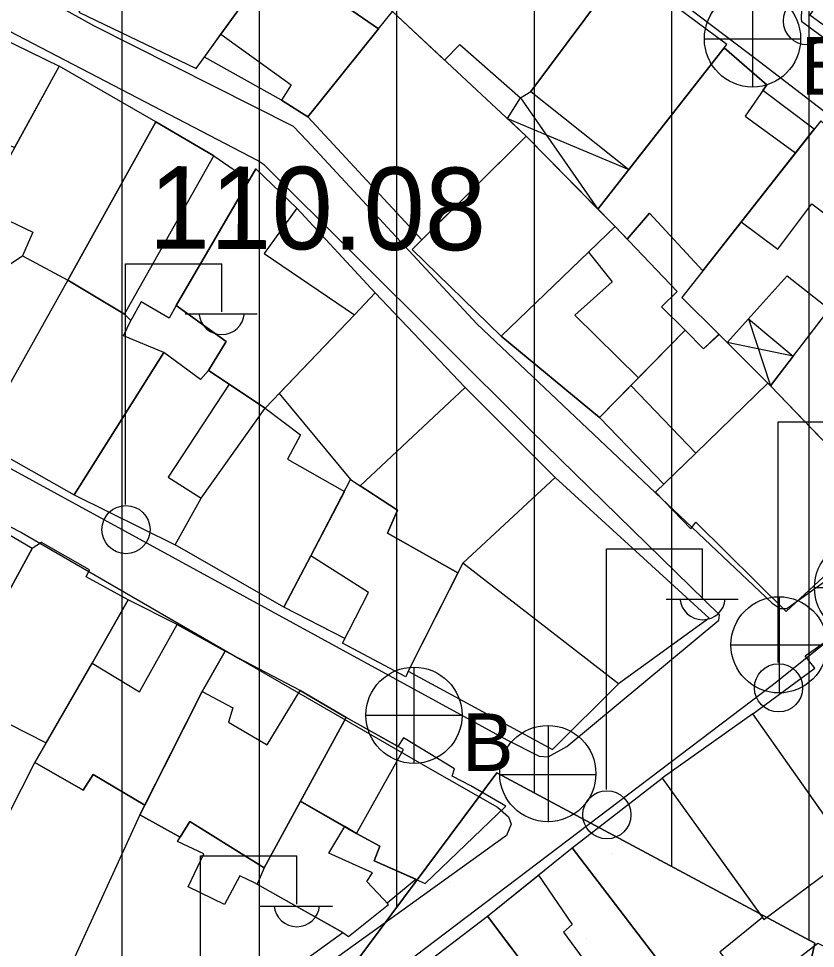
# Model space of a CAD drawing. Extents: x 417997 to 421451, y 4451742 to 4455216.
# Drawn here: x 420560.3 to 420618.3, y 4453231.1 to 4453298.8 of the extents above; entities that cross this region are included whole.
import ezdxf

# ---------------------------------------------------------------- set-up
doc = ezdxf.new("R2010")
doc.units = 0
for name, color, linetype in [('ADA', 7, 'Continuous'), ('B_Mesken', 7, 'Continuous'), ('B_Sundurma', 7, 'Continuous'), ('B_Teras', 7, 'Continuous'), ('Default', 7, 'Continuous'), ('PL_AYA_PARK_DINLENME', 7, 'Continuous'), ('PL_KON_MEV_350', 7, 'Continuous'), ('S_Elektrik_Diregi', 7, 'Continuous'), ('S_Rogar_Kapagi', 7, 'Continuous'), ('S_Rogar_Kapagi_Buski', 7, 'Continuous'), ('TR_ORTAYOGUNKONUT', 7, 'Continuous'), ('TR_PARKALANI', 7, 'Continuous'), ('Y_Yol_Kotu', 7, 'Continuous'), ('Yol_Sose', 7, 'Continuous')]:
    doc.layers.add(name, color=color, linetype=linetype)

# ---------------------------------------------------------------- blocks, each defined once
blk = doc.blocks.new('POINT_DISPLAY')
at = {"layer": 'Default'}
blk.add_line((0, 0), (0, 0), dxfattribs=at)

msp = doc.modelspace()

# ---------------------------------------------------------------- linework, layer by layer
at = {"layer": 'ADA'}
for p, q in [((420561.071, 4453198.235), (420595.111, 4453243.909)), ((420561.071, 4453198.235), (420595.111, 4453243.909)), ((420595.111, 4453243.909), (420618.239, 4453231.518)), ((420595.111, 4453243.909), (420618.239, 4453231.518)), ((420618.239, 4453231.518), (420605.343, 4453173.914)), ((420618.239, 4453231.518), (420605.343, 4453173.914))]:
    msp.add_line(p, q, dxfattribs=at)
at = {"layer": 'B_Mesken'}
for points in [[(420564.693, 4453299.218), (420573.224, 4453295.139), (420580.778, 4453305.588), (420579.686, 4453306.692), (420579.175, 4453306.03), (420574.156, 4453308.594), (420575.704, 4453310.729), (420573.009, 4453312.848)], [(420604.079, 4453302.173), (420592.998, 4453310.123), (420589.487, 4453305.331), (420588.72, 4453305.803), (420586.695, 4453303.697), (420585.393, 4453305.01), (420583.863, 4453302.961), (420585.833, 4453301.285), (420587.498, 4453299.283), (420591.291, 4453295.748), (420592.403, 4453296.879), (420596.832, 4453293.003), (420597.565, 4453293.465)], [(420623.431, 4453306.982), (420617.861, 4453299.03), (420628.649, 4453291.195), (420632.61, 4453296.718), (420634.539, 4453299.325), (420632.264, 4453301.238), (420631.762, 4453300.558)], [(420579.442, 4453292.832), (420573.822, 4453295.965), (420575.02, 4453297.623), (420580.778, 4453305.588), (420585.833, 4453301.285), (420584.545, 4453299.343), (420586.479, 4453298.005), (420581.356, 4453291.623)], [(420611.648, 4453296.63), (420611.829, 4453296.887), (420604.307, 4453302.476), (420604.079, 4453302.173), (420597.565, 4453293.465), (420604.707, 4453287.778)], [(420547.048, 4453293.373), (420551.329, 4453301.151), (420563.262, 4453295.304), (420560.002, 4453289.377), (420556.926, 4453290.502), (420556.349, 4453289.736), (420553.65, 4453291.201), (420553.011, 4453290.024)], [(420586.479, 4453298.005), (420587.498, 4453299.283), (420597.242, 4453290.204), (420589.642, 4453282.674), (420581.356, 4453291.623)], [(420618.179, 4453290.712), (420614.457, 4453293.524), (420614.754, 4453293.947), (420611.648, 4453296.63), (420602.455, 4453284.907), (420603.705, 4453283.637), (420604.581, 4453282.721), (420606.206, 4453284.605), (420610.085, 4453280.42), (420616.821, 4453288.985)], [(420556.867, 4453283.676), (420558.321, 4453282.886), (420559.013, 4453284.339), (420561.35, 4453283.226), (420560.588, 4453281.515), (420563.887, 4453279.73), (420570.296, 4453291.25), (420563.262, 4453295.304)], [(420568.017, 4453277.267), (420563.887, 4453279.73), (420570.296, 4453291.25), (420574.504, 4453288.777), (420577.08, 4453287.011), (420571.776, 4453277.893), (420571.269, 4453276.967), (420569.219, 4453278.157), (420568.465, 4453276.808)], [(420625.223, 4453285.227), (420618.664, 4453291.328), (420608.556, 4453278.476), (420611.271, 4453275.79), (420611.858, 4453275.203), (420616.228, 4453280.041), (420619.294, 4453277.632), (420619.981, 4453278.53)], [(420597.242, 4453290.204), (420603.705, 4453283.637), (420595.424, 4453275.664), (420588.931, 4453281.97)], [(420584.737, 4453277.213), (420586.246, 4453278.81), (420580.537, 4453284.977), (420577.558, 4453287.833), (420577.558, 4453287.833), (420571.776, 4453277.893), (420575.415, 4453275.273), (420574.112, 4453273.178), (420578.242, 4453270.433)], [(420557.331, 4453268.076), (420550.544, 4453272.077), (420554.431, 4453279.296), (420556.322, 4453282.453), (420556.867, 4453283.676), (420558.321, 4453282.886), (420557.515, 4453281.696), (420559.369, 4453280.706), (420560.588, 4453281.515), (420563.887, 4453279.73)], [(420608.811, 4453276.089), (420607.087, 4453277.785), (420608.218, 4453278.914), (420603.705, 4453283.637), (420595.424, 4453275.664), (420602.58, 4453269.748)], [(420563.887, 4453279.73), (420557.331, 4453268.076), (420564.358, 4453264.114), (420570.859, 4453274.475), (420567.94, 4453275.678), (420568.465, 4453276.808), (420568.017, 4453277.267)], [(420579.267, 4453271.503), (420584.464, 4453265.229), (420585.152, 4453264.784), (420592.806, 4453271.929), (420586.246, 4453278.81), (420584.737, 4453277.213)], [(420615.014, 4453272.044), (420619.981, 4453278.53), (420630.046, 4453270.799), (420626.743, 4453267.034), (420627.696, 4453265.965), (420624.462, 4453262.223)], [(420602.58, 4453269.748), (420607.26, 4453264.897), (420609.584, 4453267.148), (420614.823, 4453272.235), (420611.858, 4453275.203), (420611.271, 4453275.79), (420610.133, 4453274.732), (420608.811, 4453276.089), (420605.417, 4453272.636), (420604.859, 4453272.068)], [(420575.633, 4453272.167), (420574.112, 4453273.178), (420574.112, 4453273.178), (420573.548, 4453272.519), (420570.859, 4453274.475), (420564.358, 4453264.114), (420571.686, 4453260.493), (420573.584, 4453263.883), (420578.242, 4453270.433), (420575.633, 4453272.167)], [(420592.806, 4453271.929), (420599.346, 4453265.375), (420592.636, 4453259.162), (420592.273, 4453258.446), (420587.135, 4453261.346), (420587.875, 4453263.019), (420585.152, 4453264.784)], [(420606.649, 4453264.306), (420609.215, 4453261.644), (420609.582, 4453262.129), (420616.139, 4453255.64), (420623.888, 4453262.82), (420615.014, 4453272.044), (420614.823, 4453272.235), (420609.584, 4453267.148)], [(420579.61, 4453255.964), (420571.686, 4453260.493), (420573.584, 4453263.883), (420578.242, 4453270.433), (420580.806, 4453268.484), (420579.879, 4453266.708), (420584.015, 4453264.371), (420581.56, 4453259.679)], [(420584.04, 4453253.671), (420579.61, 4453255.964), (420581.56, 4453259.679), (420584.464, 4453265.229), (420587.875, 4453263.019), (420587.135, 4453261.346), (420592.273, 4453258.446), (420588.644, 4453251.3), (420588.471, 4453250.879), (420583.861, 4453253.325)], [(420592.636, 4453259.162), (420599.346, 4453265.375), (420610.55, 4453255.146), (420603.94, 4453250.369)], [(420549.775, 4453250.738), (420550.492, 4453252.042), (420555.479, 4453249.55), (420561.282, 4453260.232), (420554.143, 4453264.415), (420547.642, 4453251.805)], [(420555.479, 4453249.55), (420562.311, 4453246.09), (420565.645, 4453251.89), (420568.285, 4453256.485), (420565.231, 4453258.159), (420565.451, 4453258.673), (420561.976, 4453260.657), (420561.282, 4453260.232)], [(420592.636, 4453259.162), (420588.644, 4453251.3), (420599.142, 4453245.602), (420603.94, 4453250.369)], [(420571.849, 4453254.686), (420568.285, 4453256.485), (420565.645, 4453251.89), (420561.488, 4453244.658), (420565.013, 4453242.633), (420565.729, 4453243.796), (420569.491, 4453241.558), (420573.658, 4453249.814), (420575.345, 4453252.764)], [(420627.72, 4453244.103), (420620.443, 4453238.669), (420613.736, 4453248.2), (420618.234, 4453251.527), (420617.534, 4453252.42), (420620.14, 4453254.223), (420620.45, 4453253.714)], [(420580.801, 4453249.903), (420575.345, 4453252.764), (420573.658, 4453249.814), (420569.491, 4453241.558), (420569.132, 4453240.845), (420572.052, 4453239.225), (420572.753, 4453240.355), (420578.179, 4453237.002), (420580.824, 4453241.856), (420584.133, 4453247.927)], [(420607.128, 4453243.525), (420614.526, 4453233.249), (420620.928, 4453237.98), (420613.736, 4453248.2)], [(420584.89, 4453239.502), (420586.576, 4453238.567), (420586.186, 4453237.496), (420589.886, 4453235.865), (420595.751, 4453241.486), (420593.203, 4453242.951), (420591.85, 4453243.67), (420592.031, 4453244.206), (420588.308, 4453246.443), (420587.908, 4453245.831), (420584.133, 4453247.927), (420580.824, 4453241.856)], [(420569.132, 4453240.845), (420563.48, 4453228.503), (420555.492, 4453232.748), (420556.556, 4453234.856), (420559.534, 4453240.82), (420561.488, 4453244.658), (420565.013, 4453242.633), (420565.729, 4453243.796), (420569.491, 4453241.558)], [(420614.425, 4453233.388), (420611.335, 4453230.863), (420613.704, 4453227.862), (420613.289, 4453227.543), (420610.419, 4453225.424), (420608.524, 4453228.06), (420600.574, 4453238.445), (420607.128, 4453243.525)], [(420587.109, 4453234.446), (420589.207, 4453236.165), (420586.186, 4453237.496), (420586.576, 4453238.567), (420584.89, 4453239.502), (420584.044, 4453239.992), (420580.824, 4453241.856), (420578.179, 4453237.002), (420577.651, 4453235.8), (420583.886, 4453232.284), (420584.307, 4453231.99), (420587.227, 4453234.32)], [(420572.207, 4453223.836), (420583.886, 4453232.284), (420577.46, 4453235.908), (420576.407, 4453236.426), (420575.291, 4453234.329), (420572.643, 4453235.619), (420573.784, 4453238.017), (420571.863, 4453238.901), (420572.052, 4453239.225), (420569.132, 4453240.845), (420563.48, 4453228.503), (420563.373, 4453228.203)], [(420600.574, 4453238.445), (420608.524, 4453228.06), (420602.345, 4453222.955), (420594.422, 4453233.472)], [(420602.345, 4453222.955), (420595.967, 4453218.19), (420595.231, 4453218.939), (420588.054, 4453228.638), (420594.422, 4453233.472)], [(420611.35, 4453221.302), (420612.367, 4453224.437), (420613.4, 4453224.26), (420614.254, 4453226.965), (420613.289, 4453227.543), (420618.461, 4453231.522), (420623.822, 4453228.823), (420623.268, 4453225.02), (420624.046, 4453224.855), (420623.763, 4453222.566), (420623.262, 4453222.759), (420622.354, 4453218.95)]]:
    msp.add_lwpolyline(points, close=True, dxfattribs=at)
at = {"layer": 'B_Sundurma'}
for p, q in [((420596.832, 4453293.003), (420602.455, 4453284.907)), ((420595.869, 4453291.483), (420604.707, 4453287.778)), ((420613.401, 4453276.912), (420615.014, 4453272.044)), ((420616.663, 4453274.197), (420611.858, 4453275.203))]:
    msp.add_line(p, q, dxfattribs=at)
for points in [[(420595.869, 4453291.483), (420596.832, 4453293.003), (420597.565, 4453293.465), (420604.707, 4453287.778), (420602.455, 4453284.907), (420597.242, 4453290.204)], [(420613.401, 4453276.912), (420616.663, 4453274.197), (420615.014, 4453272.044), (420611.858, 4453275.203)]]:
    msp.add_lwpolyline(points, close=True, dxfattribs=at)
at = {"layer": 'B_Teras'}
for points in [[(420575.02, 4453297.623), (420580.134, 4453293.935), (420579.442, 4453292.832), (420581.356, 4453291.623), (420586.479, 4453298.005), (420584.545, 4453299.343), (420585.833, 4453301.285), (420580.778, 4453305.588)], [(420610.085, 4453280.42), (420606.206, 4453284.605), (420604.581, 4453282.721), (420603.705, 4453283.637), (420602.455, 4453284.907), (420611.648, 4453296.63), (420614.754, 4453293.947), (420613.156, 4453291.667), (420616.821, 4453288.985)], [(420563.887, 4453279.73), (420568.017, 4453277.267), (420574.504, 4453288.777), (420570.296, 4453291.25)], [(420612.886, 4453283.982), (420615.556, 4453281.998), (420618.025, 4453285.299), (420619.117, 4453284.469), (420619.691, 4453285.225), (420620.568, 4453284.409), (420622.959, 4453287.334), (420618.664, 4453291.328), (420616.821, 4453288.985)], [(420571.776, 4453277.893), (420577.558, 4453287.833), (420580.537, 4453284.977), (420578.179, 4453281.668), (420584.737, 4453277.213), (420578.242, 4453270.433), (420574.112, 4453273.178), (420575.415, 4453275.273)], [(420601.779, 4453281.782), (420603.487, 4453279.609), (420600.778, 4453277.202), (420605.417, 4453272.636), (420602.58, 4453269.748), (420595.424, 4453275.664)], [(420604.859, 4453272.068), (420609.584, 4453267.148), (420614.823, 4453272.235), (420611.858, 4453275.203), (420611.261, 4453275.8), (420610.133, 4453274.732), (420608.811, 4453276.089)], [(420575.633, 4453272.167), (420571.185, 4453265.41), (420573.584, 4453263.883), (420578.242, 4453270.433)], [(420588.644, 4453251.3), (420588.471, 4453250.879), (420583.861, 4453253.325), (420585.772, 4453257.022), (420581.56, 4453259.679), (420584.464, 4453265.229), (420587.875, 4453263.019), (420587.135, 4453261.346), (420592.273, 4453258.446)], [(420569.491, 4453241.558), (420565.729, 4453243.796), (420565.013, 4453242.633), (420561.488, 4453244.658), (420565.645, 4453251.89), (420569.1, 4453249.808), (420571.849, 4453254.686), (420575.345, 4453252.764), (420573.658, 4453249.814)], [(420573.658, 4453249.814), (420575.902, 4453248.637), (420575.567, 4453247.578), (420578.386, 4453245.943), (420580.801, 4453249.903), (420584.133, 4453247.927), (420578.179, 4453237.002), (420572.753, 4453240.355), (420572.052, 4453239.225), (420569.132, 4453240.845)], [(420580.824, 4453241.856), (420584.89, 4453239.502), (420588.299, 4453245.613), (420584.133, 4453247.927)], [(420583.886, 4453232.284), (420584.307, 4453231.99), (420587.227, 4453234.32), (420585.645, 4453236.002), (420586.062, 4453236.641), (420582.887, 4453238.065), (420584.044, 4453239.992), (420580.824, 4453241.856), (420578.179, 4453237.002), (420577.651, 4453235.8)], [(420598.129, 4453236.468), (420600.587, 4453232.877), (420599.961, 4453232.323), (420604.231, 4453226.477), (420601.355, 4453224.268), (420594.422, 4453233.472)]]:
    msp.add_lwpolyline(points, close=True, dxfattribs=at)
at = {"layer": 'PL_AYA_PARK_DINLENME'}
msp.add_lwpolyline([(420618.239, 4453231.518), (420605.343, 4453173.914), (420604.456, 4453174.758), (420603.536, 4453175.566), (420602.587, 4453176.339), (420601.609, 4453177.075), (420600.603, 4453177.773), (420599.572, 4453178.433), (420598.516, 4453179.052), (420597.437, 4453179.63), (420561.071, 4453198.235), (420595.111, 4453243.909)], close=True, dxfattribs=at)
msp.add_lwpolyline([(420618.239, 4453231.518), (420605.343, 4453173.914), (420604.456, 4453174.758), (420603.536, 4453175.566), (420602.587, 4453176.339), (420601.609, 4453177.075), (420600.603, 4453177.773), (420599.572, 4453178.433), (420598.516, 4453179.052), (420597.437, 4453179.63), (420561.071, 4453198.235), (420595.111, 4453243.909)], close=True, dxfattribs=at)
at = {"layer": 'PL_KON_MEV_350'}
msp.add_lwpolyline([(420711.546, 4452915.465), (420572.374, 4452946.148), (420614.174, 4453144.545), (420614.712, 4453148.056), (420614.858, 4453151.604), (420614.61, 4453155.148), (420613.97, 4453158.642), (420612.948, 4453162.043), (420611.554, 4453165.31), (420609.807, 4453168.403), (420607.728, 4453171.283), (420605.343, 4453173.914), (420618.239, 4453231.518), (420595.111, 4453243.909), (420561.071, 4453198.235), (420522.033, 4453218.208), (420517.833, 4453231.587), (420606.535, 4453398.044), (420620.312, 4453402.668)], dxfattribs=at)
at = {"layer": 'S_Elektrik_Diregi'}
for p, q in [((420568.079, 4453263.429), (420568.079, 4453280.929)), ((420568.079, 4453280.929), (420575.079, 4453280.929)), ((420575.079, 4453277.429), (420575.079, 4453280.929)), ((420572.419, 4453277.289), (420577.669, 4453277.289)), ((420615.561, 4453251.922), (420615.561, 4453269.422)), ((420615.561, 4453269.422), (420622.561, 4453269.422)), ((420603.071, 4453242.687), (420603.071, 4453260.187)), ((420603.071, 4453260.187), (420610.071, 4453260.187)), ((420610.071, 4453256.687), (420610.071, 4453260.187)), ((420607.411, 4453256.547), (420612.661, 4453256.547)), ((420573.546, 4453220.358), (420573.546, 4453237.858)), ((420573.546, 4453237.858), (420580.547, 4453237.858)), ((420580.547, 4453234.358), (420580.547, 4453237.858)), ((420577.887, 4453234.218), (420583.137, 4453234.218))]:
    msp.add_line(p, q, dxfattribs=at)
for centre in [(420617.695, 4453298.595), (420568.115, 4453261.594), (420615.597, 4453250.087), (420603.107, 4453240.851)]:
    msp.add_circle(centre, 1.75, dxfattribs=at)
for centre in [(420575.08, 4453277.442), (420610.071, 4453256.7), (420580.547, 4453234.371)]:
    msp.add_arc(centre, 1.658, 184.83843, 355.14641, dxfattribs=at)
at = {"layer": 'S_Rogar_Kapagi'}
for p, q in [((420598.859, 4453240.321), (420598.859, 4453247.321)), ((420595.289, 4453243.786), (420602.289, 4453243.786))]:
    msp.add_line(p, q, dxfattribs=at)
msp.add_circle((420598.806, 4453243.85), 3.5, dxfattribs=at)
at = {"layer": 'S_Rogar_Kapagi_Buski'}
for p, q in [((420613.701, 4453300.783), (420613.701, 4453293.783)), ((420610.201, 4453297.283), (420617.201, 4453297.283)), ((420618.211, 4453257.373), (420625.211, 4453257.373)), ((420615.631, 4453256.713), (420615.631, 4453249.712)), ((420612.131, 4453253.213), (420619.131, 4453253.213)), ((420589.071, 4453251.593), (420589.071, 4453244.593)), ((420585.571, 4453248.093), (420592.571, 4453248.093))]:
    msp.add_line(p, q, dxfattribs=at)
for centre in [(420613.701, 4453297.283), (420621.711, 4453257.373), (420615.631, 4453253.213), (420589.071, 4453248.093)]:
    msp.add_circle(centre, 3.5, dxfattribs=at)
at = {"layer": 'TR_ORTAYOGUNKONUT'}
for p, q in [((420617.833, 4453231.736), (420617.833, 4453401.836)), ((420617.833, 4453231.736), (420617.833, 4453401.836)), ((420607.833, 4453237.093), (420607.833, 4453398.48)), ((420607.833, 4453237.093), (420607.833, 4453398.48)), ((420597.833, 4453242.45), (420597.833, 4453381.715)), ((420597.833, 4453242.45), (420597.833, 4453381.715)), ((420587.833, 4453234.144), (420587.833, 4453362.949)), ((420587.833, 4453234.144), (420587.833, 4453362.949)), ((420577.833, 4453220.727), (420577.833, 4453344.183)), ((420577.833, 4453220.727), (420577.833, 4453344.183)), ((420567.833, 4453207.309), (420567.833, 4453325.417)), ((420567.833, 4453207.309), (420567.833, 4453325.417))]:
    msp.add_line(p, q, dxfattribs=at)
at = {"layer": 'Yol_Sose'}
for points in [[(420626.348, 4453291.884), (420617.297, 4453298.533), (420617.255, 4453298.732), (420617.297, 4453299.446), (420626.977, 4453313.404), (420656.041, 4453351.608), (420670.854, 4453368.741)], [(420631.603, 4453282.251), (420614.212, 4453295.605), (420593.449, 4453311.338), (420575.986, 4453325.522), (420571.81, 4453328.249), (420566.933, 4453330.47), (420566.654, 4453330.454), (420566.169, 4453330.145), (420559.586, 4453318.753), (420552.94, 4453306.418), (420552.845, 4453305.849), (420553.26, 4453305.194), (420565.741, 4453298.268), (420580.276, 4453290.926), (420581.309, 4453289.86), (420593.654, 4453276.559), (420615.125, 4453256.252), (420615.704, 4453255.858), (420616.211, 4453255.847), (420625.115, 4453262.242)], [(420479.228, 4453303.744), (420493.444, 4453296.951), (420512.652, 4453286.896), (420529.314, 4453278.019), (420543.831, 4453269.947), (420560.503, 4453261.379), (420576.417, 4453252.174), (420590.254, 4453244.205), (420595.156, 4453241.413), (420595.944, 4453240.707), (420596.134, 4453240.183), (420595.793, 4453239.349), (420582.831, 4453230.009), (420572.823, 4453222.939), (420571.649, 4453222.634), (420570.86, 4453222.65), (420569.605, 4453223.093), (420560.435, 4453228.329), (420546.25, 4453235.974), (420530.529, 4453244.795), (420515.557, 4453252.944), (420500.712, 4453260.713), (420486.682, 4453268.008)], [(420600.203, 4453245.817), (420611.245, 4453255.005), (420611.302, 4453255.399), (420597.562, 4453268.799), (420578.193, 4453288.103), (420577.674, 4453288.438), (420551.453, 4453302.11), (420550.643, 4453302.085), (420550.173, 4453301.675), (420543.633, 4453290.633), (420537.866, 4453278.976), (420537.757, 4453278.503), (420537.921, 4453277.974), (420554.292, 4453268.995)], [(420554.292, 4453268.995), (420595.829, 4453246.308), (420598.179, 4453245.124), (420598.829, 4453245.058), (420600.203, 4453245.817)], [(420450.384, 4453222.566), (420442.969, 4453227.878), (420442.989, 4453228.424), (420448.445, 4453239.305), (420449.249, 4453239.99), (420450.175, 4453240.162), (420456.526, 4453239.974), (420472.543, 4453235.785), (420485.393, 4453231.22), (420507.386, 4453218.95), (420523.181, 4453209.786), (420535.962, 4453202.793), (420537.064, 4453202.315), (420538.699, 4453202.351), (420539.767, 4453202.679), (420554.345, 4453206.085), (420568.085, 4453215.787), (420589.164, 4453230.591), (420615.143, 4453250.282), (420626.447, 4453259.332)]]:
    msp.add_lwpolyline(points, dxfattribs=at)

# ---------------------------------------------------------------- block references
at = {"layer": 'TR_PARKALANI', "xscale": 0.1, "yscale": 0.10000000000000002}
for p in [(420594.968, 4453240.817), (420594.968, 4453240.817), (420603.429, 4453238.021), (420603.429, 4453238.021), (420591.655, 4453235.947), (420591.655, 4453235.947), (420601.629, 4453231.837), (420601.629, 4453231.837)]:
    msp.add_blockref('POINT_DISPLAY', p, dxfattribs=at)

# ---------------------------------------------------------------- texts
at = {"layer": 'S_Rogar_Kapagi_Buski'}
for p in [(420617.201, 4453293.218), (420592.571, 4453244.029)]:
    msp.add_text('B', height=4.2, dxfattribs=at).set_placement(p)
at = {"layer": 'Y_Yol_Kotu'}
msp.add_text('110.08 ', height=6, rotation=359.68612, dxfattribs=at).set_placement((420569.765, 4453282.04))

doc.saveas('drawing.dxf')
